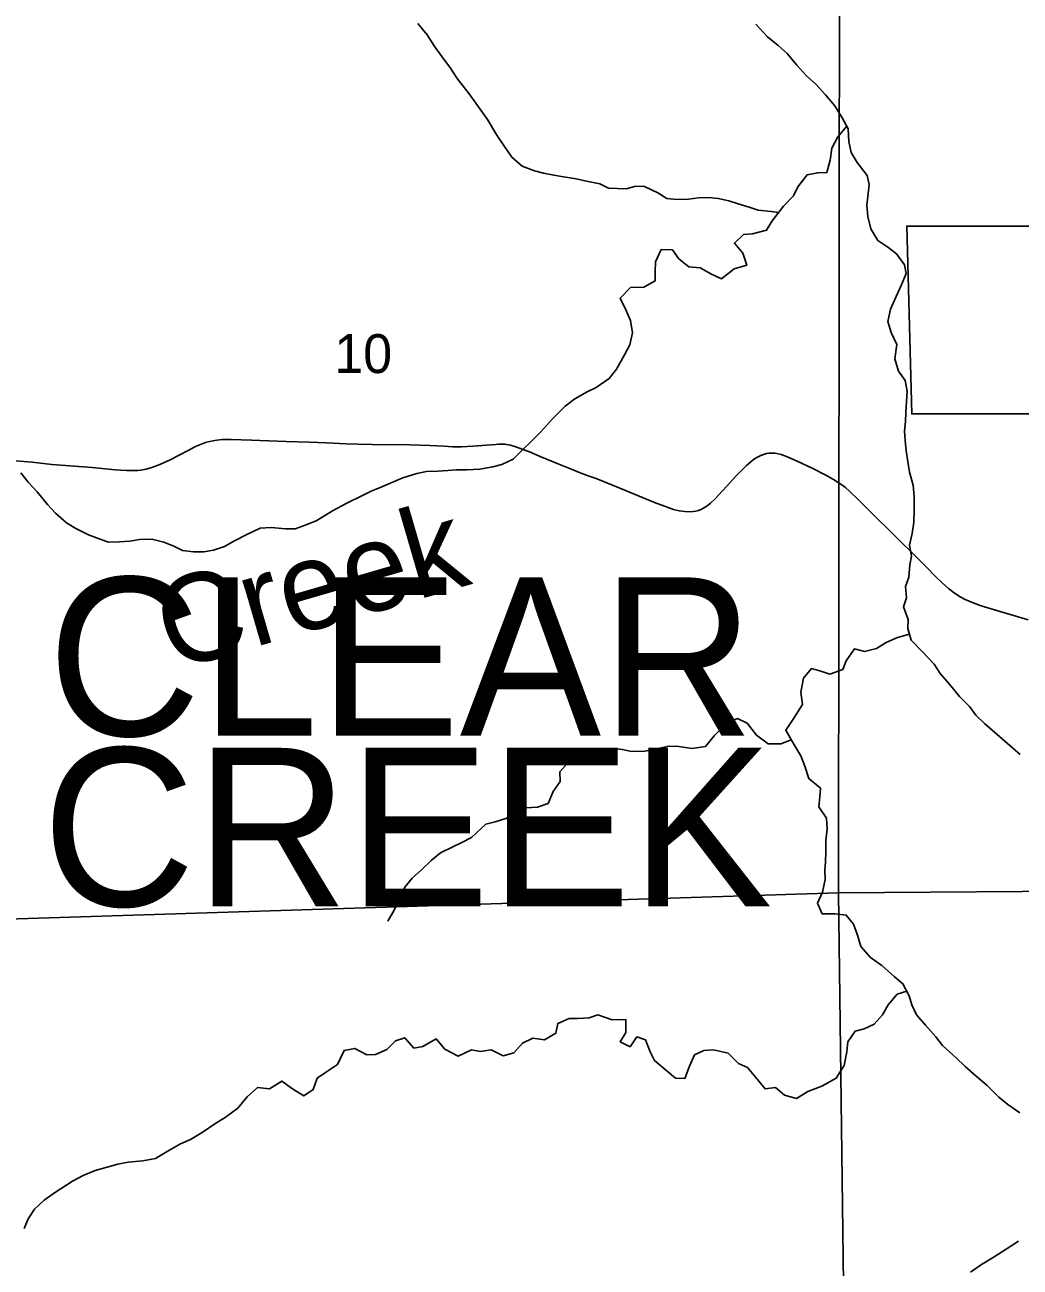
# Model space of a CAD drawing. Extents: x 1874609 to 2204689, y 815661 to 1281160.
# Drawn here: x 1997385 to 2003038, y 1076369 to 1083428 of the extents above; entities that cross this region are included whole.
import ezdxf

# ---------------------------------------------------------------- set-up
doc = ezdxf.new("R2010")
doc.units = 0
for name, color, linetype in [('GM_X_Corporation', 7, 'Continuous'), ('GM_X_County_Road', 7, 'Continuous'), ('GM_X_Minor_River', 7, 'Continuous'), ('GM_X_Minor_River_Text', 7, 'Continuous'), ('GM_X_Section', 7, 'Continuous'), ('GM_X_Section_Text', 7, 'Continuous'), ('GM_X_Township_Text', 7, 'Continuous')]:
    doc.layers.add(name, color=color, linetype=linetype)

msp = doc.modelspace()

# ---------------------------------------------------------------- linework, layer by layer
at = {"layer": 'GM_X_Corporation'}
msp.add_lwpolyline([(2004479.7, 1081216.7), (2002422.7, 1081216.7), (2002393.7, 1082284.7), (2004445.1, 1082284.7)], dxfattribs=at)
at = {"layer": 'GM_X_County_Road'}
msp.add_lwpolyline([(1997330.6, 1080950.7), (1997425.7, 1080942.1), (1997538.7, 1080930.5), (1997718.1, 1080915.6), (1997767, 1080912.4), (1997897.4, 1080899.5), (1997962.6, 1080895.4), (1997995.2, 1080895), (1998027.5, 1080896), (1998043.4, 1080897.7), (1998074.9, 1080904.1), (1998105.9, 1080913), (1998151.4, 1080929.9), (1998210.8, 1080957), (1998312.3, 1081010.1), (1998353.7, 1081032.5), (1998381.9, 1081044.1), (1998411.8, 1081054.4), (1998443.3, 1081062.6), (1998475.6, 1081068.1), (1998508.4, 1081071.1), (1998557.7, 1081071.3), (1998672.7, 1081067.9), (1998869.4, 1081060.9), (1999000.4, 1081055.7), (1999097.5, 1081052.6), (1999210.5, 1081047.7), (1999275.9, 1081045.1), (1999357.8, 1081043.4), (1999570.5, 1081042.2), (1999685.1, 1081038.6), (1999766.9, 1081033.2), (1999815.8, 1081030.5), (1999864.7, 1081030.1), (1999930.1, 1081033.1), (2000061, 1081044), (2000077.4, 1081045), (2000093.2, 1081045.8), (2000109.7, 1081045.3), (2000142.5, 1081039.8), (2000174.4, 1081030.2), (2000251.2, 1081000.9), (2000311.8, 1080976), (2000417.3, 1080931.1), (2000493.1, 1080900.5), (2000539.3, 1080882.8), (2000585.3, 1080865.5), (2000630.6, 1080850), (2000764.7, 1080795.2), (2000962.1, 1080713.9), (2001038.4, 1080684.6), (2001069.4, 1080674.8), (2001100.9, 1080667.3), (2001132.9, 1080662.7), (2001165, 1080661.2), (2001180.9, 1080662.1), (2001196.5, 1080664.6), (2001211.8, 1080668.8), (2001226.4, 1080674.7), (2001254.5, 1080690.5), (2001267.7, 1080699.6), (2001280.1, 1080709.7), (2001303.3, 1080732.2), (2001370.5, 1080804), (2001425.7, 1080864.8), (2001483.4, 1080923.6), (2001508, 1080945.8), (2001521, 1080956.1), (2001534.9, 1080965.6), (2001549.5, 1080973.9), (2001564.7, 1080981.2), (2001580.5, 1080987), (2001596.8, 1080991.4), (2001613.5, 1080993.9), (2001630.3, 1080994.7), (2001647.1, 1080993.3), (2001663.7, 1080990.5), (2001679.9, 1080986.5), (2001711.5, 1080975.6), (2001772, 1080949.5), (2001861.2, 1080907.4), (2001934.3, 1080869.7), (2001977.3, 1080845.3), (2002018.9, 1080818.3), (2002045.5, 1080798.6), (2002070.7, 1080777.2), (2002118.2, 1080731.5), (2002222.7, 1080627.2), (2002292.6, 1080558.1), (2002374.3, 1080477.6), (2002409.3, 1080443), (2002502.5, 1080350.5), (2002559.6, 1080291.7), (2002594.4, 1080257.2), (2002631, 1080224.8), (2002670.1, 1080195.7), (2002697.6, 1080178.4), (2002726.2, 1080163), (2002770.7, 1080143), (2002816.7, 1080126.5), (2002910.8, 1080097.9), (2003084.1, 1080047.9)], dxfattribs=at)
at = {"layer": 'GM_X_Minor_River'}
for points in [[(2001666.6, 1082362), (2001623.9, 1082367.2), (2001549.8, 1082375.3), (2001499.8, 1082391.3), (2001435.7, 1082411.4), (2001383.7, 1082427.4), (2001323.6, 1082441.5), (2001267.5, 1082447.6), (2001211.4, 1082445.6), (2001155.4, 1082437.6), (2001089.3, 1082435.6), (2001031.2, 1082441.7), (2000981.2, 1082473.8), (2000905.1, 1082509.9), (2000855, 1082511.9), (2000801, 1082495.9), (2000700.8, 1082500), (2000650.8, 1082524.1), (2000574.7, 1082540.1), (2000516.6, 1082552.2), (2000444.5, 1082564.3), (2000390.5, 1082574.3), (2000330.4, 1082584.4), (2000280.3, 1082598.4), (2000210.3, 1082624.5), (2000150.2, 1082676.6), (2000110.2, 1082736.8), (2000066.2, 1082800.9), (2000012.2, 1082889.1), (1999956.1, 1082969.3), (1999908.1, 1083035.4), (1999840.1, 1083123.6), (1999802, 1083181.7), (1999754, 1083247.9), (1999710, 1083308), (1999670, 1083370.2), (1999617.9, 1083436.3)], [(2001536.3, 1083431.2), (2001602.4, 1083359), (2001664.4, 1083310.9), (2001714.5, 1083264.8), (2001770.5, 1083198.6), (2001824.6, 1083138.5), (2001878.6, 1083090.3), (2001932.6, 1083030.2), (2001984.7, 1082968.1), (2002026.7, 1082899.9), (2002060.7, 1082837.8), (2002064.7, 1082765.6), (2002078.7, 1082701.5), (2002112.7, 1082645.4), (2002168.7, 1082571.2), (2002180.7, 1082521.1), (2002172.7, 1082453), (2002166.6, 1082402.9), (2002172.6, 1082338.8), (2002190.6, 1082268.7), (2002230.6, 1082202.5), (2002286.6, 1082164.4), (2002336.7, 1082126.3), (2002380.7, 1082064.2), (2002390.7, 1082014.1), (2002362.6, 1081946), (2002334.6, 1081883.9), (2002302.5, 1081811.8), (2002286.4, 1081741.7), (2002306.4, 1081679.6), (2002338.4, 1081611.4), (2002326.4, 1081529.3), (2002346.4, 1081459.1), (2002384.4, 1081407), (2002396.4, 1081346.9), (2002392.3, 1081286.8), (2002388.3, 1081224.7), (2002386.3, 1081174.6), (2002382.2, 1081118.5), (2002384.2, 1081066.4), (2002390.2, 1081008.3), (2002398.2, 1080958.2), (2002410.2, 1080886.1), (2002430.1, 1080811.9), (2002436.1, 1080747.8), (2002436.1, 1080671.7), (2002434, 1080601.6), (2002424, 1080537.5), (2002409.9, 1080471.3), (2002421.9, 1080409.2), (2002411.9, 1080359.1), (2002405.8, 1080289), (2002387.8, 1080236.9), (2002391.8, 1080172.8), (2002375.7, 1080120.8), (2002401.7, 1080048.6), (2002399.7, 1079998.5), (2002419.7, 1079932.4), (2002483.7, 1079866.2), (2002549.8, 1079796.1), (2002583.8, 1079741.9), (2002635.8, 1079683.8), (2002693.9, 1079611.7), (2002749.9, 1079555.5), (2002785.9, 1079505.4), (2002836, 1079457.3), (2003039.2, 1079281.6)], [(2002053.2, 1082851.6), (2002002.6, 1082791.7), (2001968.5, 1082727.6), (2001958.5, 1082659.5), (2001940.4, 1082589.4), (2001888.4, 1082587.4), (2001828.3, 1082575.4), (2001776.2, 1082507.4), (2001750.1, 1082455.3), (2001694, 1082397.2), (2001629.9, 1082315.1), (2001597.8, 1082261), (2001517.7, 1082241), (2001467.7, 1082237.1), (2001415.6, 1082187), (2001463.6, 1082130.9), (2001485.6, 1082062.7), (2001413.5, 1082040.7), (2001341.4, 1081984.7), (2001285.3, 1082010.8), (2001221.3, 1082046.9), (2001157.2, 1082052.9), (2001099.1, 1082099), (2001063.1, 1082149.1), (2000999, 1082151.2), (2000966.9, 1082081.1), (2000964.9, 1082025), (2000964.9, 1081972.9), (2000900.8, 1081936.9), (2000824.7, 1081934.9), (2000766.6, 1081874.8), (2000798.6, 1081808.7), (2000824.6, 1081748.6), (2000836.6, 1081678.4), (2000820.5, 1081610.3), (2000790.5, 1081552.2), (2000746.4, 1081472.1), (2000704.3, 1081418.1), (2000630.2, 1081368), (2000578.1, 1081342), (2000508, 1081302), (2000453.9, 1081261.9), (2000381.8, 1081189.8), (2000313.6, 1081113.7), (2000263.6, 1081061.7), (2000211.5, 1081013.6), (2000159.4, 1080959.6), (2000093.3, 1080929.6), (2000043.2, 1080915.6), (1999969.1, 1080903.6), (1999893, 1080899.6), (1999836.9, 1080899.6), (1999786.9, 1080895.7), (1999730.8, 1080891.7), (1999666.7, 1080889.7), (1999610.6, 1080877.8), (1999532.5, 1080853.8), (1999478.5, 1080831.7), (1999412.4, 1080803.7), (1999352.3, 1080777.7), (1999302.2, 1080753.7), (1999210.1, 1080707.7), (1999131.9, 1080665.6), (1999043.8, 1080611.6), (1998983.7, 1080587.6), (1998919.6, 1080563.6), (1998865.6, 1080563.6), (1998783.5, 1080571.7), (1998721.4, 1080567.7), (1998645.3, 1080531.7), (1998575.2, 1080495.7), (1998519.1, 1080463.7), (1998457, 1080443.7), (1998400.9, 1080433.7), (1998342.8, 1080433.7), (1998280.8, 1080441.8), (1998230.7, 1080465.8), (1998174.7, 1080487.9), (1998106.6, 1080506), (1998036.5, 1080504), (1997980.4, 1080494), (1997920.3, 1080490.1), (1997860.3, 1080488.1), (1997806.2, 1080508.2), (1997746.1, 1080530.2), (1997674.1, 1080566.3), (1997622, 1080598.4), (1997560, 1080652.6), (1997513.9, 1080702.7), (1997455.9, 1080774.8), (1997403.9, 1080829), (1997361.8, 1080883.1)], [(2002409.6, 1079965.8), (2002341.6, 1079946.5), (2002277.5, 1079918.4), (2002221.4, 1079884.4), (2002153.3, 1079866.4), (2002097.3, 1079882.5), (2002049.2, 1079814.4), (2002031.1, 1079764.3), (2001957, 1079738.3), (2001907, 1079756.4), (2001852.9, 1079770.4), (2001806.8, 1079716.4), (2001792.7, 1079636.2), (2001802.7, 1079566.1), (2001752.6, 1079488), (2001706.5, 1079419.9), (2001746.5, 1079349.8), (2001792.6, 1079273.6), (2001814.6, 1079215.5), (2001838.6, 1079145.3), (2001904.6, 1079091.2), (2001900.6, 1079041.1), (2001894.6, 1078985), (2001938.6, 1078920.9), (2001942.5, 1078856.8), (2001934.5, 1078792.7), (2001934.5, 1078728.6), (2001932.4, 1078672.5), (2001928.4, 1078622.4), (2001930.4, 1078572.3), (2001916.3, 1078500.2), (2001886.3, 1078438.1), (2001914.3, 1078375.9), (2001988.4, 1078375.9), (2002050.4, 1078369.9), (2002092.5, 1078317.8), (2002114.4, 1078255.6), (2002132.4, 1078191.5), (2002188.5, 1078129.4), (2002252.5, 1078083.2), (2002322.6, 1078021.1), (2002372.6, 1077979), (2002408.6, 1077910.8), (2002422.6, 1077858.8), (2002448.6, 1077802.6), (2002500.7, 1077744.5), (2002558.7, 1077678.4), (2002596.7, 1077628.2), (2002674.8, 1077558.1), (2002726.8, 1077510), (2002788.9, 1077453.8), (2002850.9, 1077401.7), (2002917, 1077335.6), (2002969, 1077293.4), (2003037.1, 1077245.3)], [(2001737.7, 1079365.3), (2001678.5, 1079341.8), (2001606.4, 1079341.8), (2001540.3, 1079392), (2001488.3, 1079460.1), (2001432.2, 1079486.2), (2001370.1, 1079460.2), (2001300, 1079388.1), (2001251.9, 1079328), (2001173.8, 1079316.1), (2001099.7, 1079328.1), (2001043.7, 1079330.1), (2000973.6, 1079314.2), (2000905.5, 1079300.2), (2000831.4, 1079298.2), (2000779.3, 1079310.3), (2000727.3, 1079316.3), (2000663.2, 1079312.3), (2000611.1, 1079298.4), (2000545, 1079270.3), (2000484.9, 1079252.3), (2000422.8, 1079184.3), (2000424.8, 1079128.2), (2000386.7, 1079072.1), (2000356.6, 1079004), (2000296.6, 1078982), (2000228.5, 1078978), (2000166.4, 1078942), (2000116.3, 1078918), (2000056.2, 1078900), (2000004.1, 1078886), (1999922, 1078809.9), (1999867.9, 1078781.9), (1999815.8, 1078757.9), (1999745.7, 1078723.9), (1999693.6, 1078679.8), (1999637.5, 1078625.8), (1999585.5, 1078579.7), (1999543.4, 1078527.6), (1999517.3, 1078471.6), (1999483.2, 1078397.4), (1999447.2, 1078335.4)], [(2002394.9, 1077936.9), (2002340.6, 1077920.9), (2002288.5, 1077858.8), (2002256.4, 1077802.8), (2002208.3, 1077750.7), (2002152.2, 1077722.7), (2002100.2, 1077710.7), (2002060.1, 1077648.6), (2002054, 1077592.5), (2002038, 1077514.4), (2001993.9, 1077442.3), (2001911.8, 1077398.3), (2001831.7, 1077366.3), (2001767.5, 1077328.2), (2001699.5, 1077346.3), (2001649.4, 1077390.4), (2001589.3, 1077382.4), (2001537.3, 1077446.6), (2001489.3, 1077502.7), (2001439.2, 1077526.8), (2001379.2, 1077584.9), (2001297.1, 1077603), (2001241, 1077601), (2001189, 1077575), (2001160.9, 1077510.9), (2001132.8, 1077440.8), (2001080.8, 1077442.8), (2001022.7, 1077493), (2000960.6, 1077543.1), (2000936.6, 1077593.2), (2000910.6, 1077661.3), (2000860.6, 1077677.4), (2000822.5, 1077621.3), (2000766.5, 1077649.4), (2000798.5, 1077701.5), (2000798.6, 1077775.6), (2000720.5, 1077773.6), (2000640.4, 1077803.7), (2000590.3, 1077785.7), (2000526.2, 1077781.8), (2000476.2, 1077781.8), (2000412.1, 1077753.8), (2000400, 1077697.7), (2000335.9, 1077661.7), (2000269.8, 1077669.7), (2000211.8, 1077641.7), (2000161.7, 1077587.6), (2000101.6, 1077569.6), (2000033.5, 1077603.7), (1999971.4, 1077593.8), (1999921.4, 1077603.8), (1999845.3, 1077567.8), (1999771.2, 1077607.9), (1999721.2, 1077666.1), (1999645, 1077622), (1999595, 1077614), (1999542.9, 1077672.2), (1999490.9, 1077654.2), (1999440.8, 1077606.1), (1999376.7, 1077578.1), (1999326.6, 1077576.1), (1999258.6, 1077612.2), (1999198.5, 1077600.2), (1999160.4, 1077520.1), (1999098.3, 1077478.1), (1999046.2, 1077442.1), (1999022.1, 1077378), (1998970.1, 1077341.9), (1998906, 1077382), (1998843.9, 1077426.2), (1998773.8, 1077382.1), (1998705.8, 1077390.2), (1998647.7, 1077336.1), (1998595.6, 1077272.1), (1998523.4, 1077220), (1998469.4, 1077188), (1998391.2, 1077133.9), (1998325.1, 1077093.9), (1998269, 1077069.9), (1998202.9, 1077031.9), (1998126.8, 1076985.8), (1998054.7, 1076973.9), (1997972.6, 1076965.9), (1997912.5, 1076953.9), (1997852.5, 1076937.9), (1997784.4, 1076917.9), (1997716.3, 1076889.9), (1997656.2, 1076857.9), (1997554, 1076791.9), (1997493.9, 1076749.8), (1997439.8, 1076697.8), (1997403.7, 1076643.7), (1997381.7, 1076589.6)], [(2002756.3, 1076340), (2002818.4, 1076384), (2002890.5, 1076428), (2002958.6, 1076472.1), (2003028.7, 1076516.1)]]:
    msp.add_lwpolyline(points, dxfattribs=at)
at = {"layer": 'GM_X_Section'}
for points in [[(1996568.4, 1083711.7), (2002011.3, 1083917.7), (2002007.1, 1078496.7), (1996684.3, 1078326.8)], [(2002011.3, 1083917.7), (2007118.2, 1083854.4), (2007235.6, 1078533.6), (2002007.1, 1078496.7)], [(2002007.1, 1078496.7), (2002074.9, 1073163.8), (1996760.1, 1072996), (1996684.3, 1078326.8)], [(2007235.6, 1078533.6), (2007385.1, 1073128.9), (2002074.9, 1073163.8), (2002007.1, 1078496.7)]]:
    msp.add_lwpolyline(points, close=True, dxfattribs=at)

# ---------------------------------------------------------------- texts
at = {"layer": 'GM_X_Minor_River_Text'}
msp.add_text('Creek', height=500.17, rotation=16.22197, dxfattribs=at).set_placement((1998219.8, 1079754.3))
at = {"layer": 'GM_X_Section_Text'}
msp.add_text('10', height=221, rotation=0.00001, dxfattribs=at).set_placement((1999142.4, 1081449.3))
at = {"layer": 'GM_X_Township_Text'}
for s, p in [('CLEAR', (1997514.5, 1079388.4)), ('CREEK', (1997483.7, 1078419.9))]:
    msp.add_text(s, height=900, rotation=0.00001, dxfattribs=at).set_placement(p)

doc.saveas('drawing.dxf')
